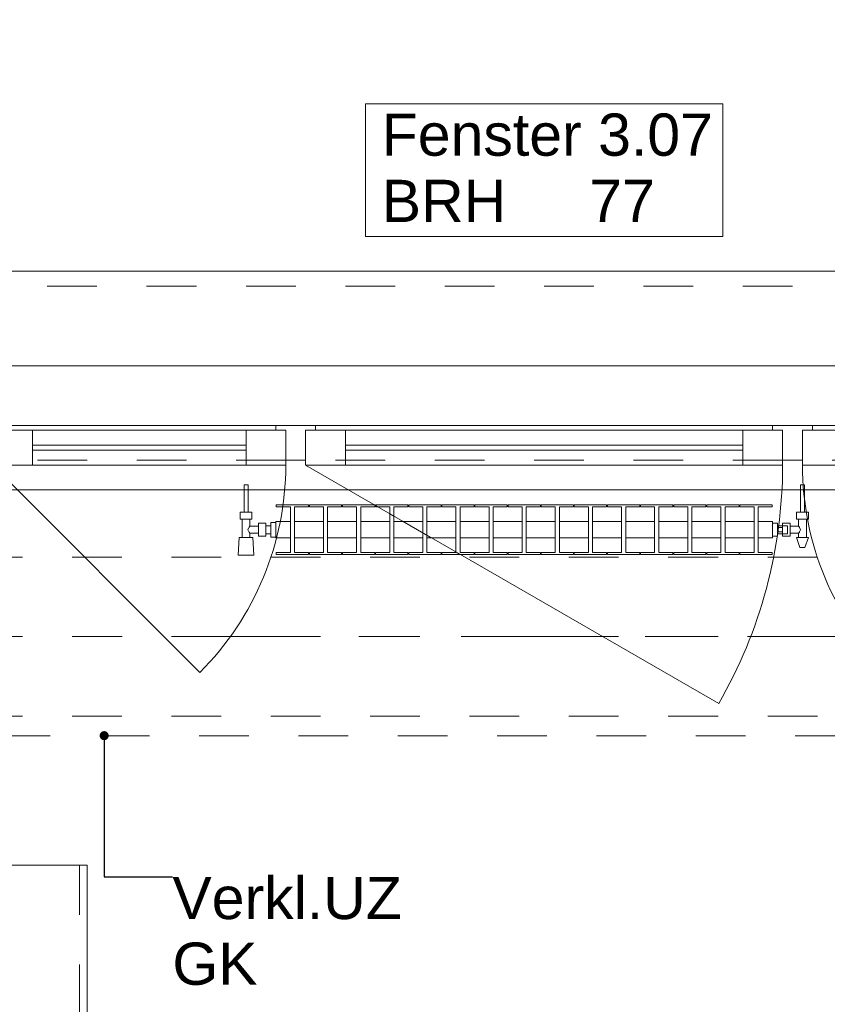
# Model space of a CAD drawing. Header units: metres. Extents: x -4 to 99, y -11 to 17.
# Tile 515 of 656: x 37.27 to 38.9, y 12.41 to 14.39. Entities that reach past the tile are written whole.
import ezdxf

# ---------------------------------------------------------------- set-up
doc = ezdxf.new("R2010")
doc.units = ezdxf.units.M
doc.header["$MEASUREMENT"] = 0
for name, pattern in [('Achse', [0.2, 0.1, -0.05, 0, -0.05]), ('Strichlinie doppelt', [0.546806, 0.264583, -0.105833, 0.070556, -0.105833]), ('Strichlinie eng', [0.115, 0.075, -0.04]), ('Untersicht', [0.1, 0.075, -0.025]), ('Wipeout_Contour', [1, 0, -1])]:
    doc.linetypes.add(name, pattern=pattern)
for name, color, linetype in [('152 - Bemaßung_ Beschriftung.Ausbau', 7, 'Continuous'), ('451 - Universal.Achsen Raster', 7, 'Continuous'), ('603 - Struktur.Bodenplatte_ Decke Roh', 7, 'Continuous'), ('604 - Struktur.Wand Aussen', 7, 'Continuous'), ('608 - Struktur.Träger', 7, 'Continuous'), ('650 - Abdeckung.Fußboden Aufbau', 7, 'Continuous'), ('801 - HKLSE.Heizung_ Klima_ Lüftung', 7, 'Continuous'), ('Neubau_152 - Bemaßung_ Beschriftung.Ausbau', 7, 'Continuous'), ('Neubau_653 - Abdeckung.TB Verkofferung', 7, 'Continuous'), ('Neubau_701 - Einrichtung.Möbel', 7, 'Continuous')]:
    doc.layers.add(name, color=color, linetype=linetype)
doc.styles.add('ERSTELLTER_STIL_2', font='txt')
doc.dimstyles.new('ERSTELLTER_STIL__2', dxfattribs={"dimtxt": 0.1, "dimasz": 0.0532, "dimexe": 0.18, "dimexo": 0.0625, "dimgap": 0, "dimtad": 1, "dimtih": 1, "dimtoh": 1, "dimzin": 0, "dimdsep": 46, "dimtxsty": 'ERSTELLTER_STIL_2', "dimblk": 'ARROWHEAD_2', "dimblk1": 'ARROWHEAD_2', "dimblk2": 'ARROWHEAD_2', "dimcen": 0.09, "dimse1": 1, "dimse2": 1, "dimclrd": 7, "dimclre": 7, "dimclrt": 7, "dimazin": 0, "dimtfac": 1, "dimtdec": 4, "dimtmove": 0, "dimatfit": 3, "dimfxl": 1, "dimtolj": 1, "dimtzin": 0, "dimarcsym": 0})
doc.dimstyles.new('ERSTELLTER_STIL__6', dxfattribs={"dimtxt": 0.18, "dimasz": 0.03648, "dimexe": 0.18, "dimexo": 0.0625, "dimgap": 0, "dimtad": 0, "dimtih": 1, "dimtoh": 1, "dimdec": 4, "dimzin": 0, "dimdsep": 46, "dimcen": 0.09, "dimadec": 0, "dimazin": 0, "dimtfac": 1, "dimtdec": 4, "dimtmove": 0, "dimatfit": 3, "dimldrblk": 'ARROWHEAD_11', "dimfxl": 1, "dimtolj": 1, "dimtzin": 0, "dimarcsym": 0})

# ---------------------------------------------------------------- blocks, each defined once
blk = doc.blocks.new('ARROWHEAD_11')
at = {"color": 0, "linetype": 'Continuous', "lineweight": 0}
blk.add_line((0, 0), (-1, 0), dxfattribs=at)
at = {"color": 0, "linetype": 'Continuous', "lineweight": 0, "const_width": 0.25, "flags": 128}
blk.add_lwpolyline([(-0.125, 0, 1), (0.125, 0, 1)], format="xyb", close=True, dxfattribs=at)
blk = doc.blocks.new('*D248')
at = {"layer": '152 - Bemaßung_ Beschriftung.Ausbau', "color": 7, "linetype": 'Continuous', "lineweight": 5}
for p, q in [((37.13, 14.8025), (37.13, 14.9075)), ((39.53, 14.8025), (39.53, 14.9075)), ((37.1502, 14.89), (37.1098, 14.82)), ((39.5502, 14.89), (39.5098, 14.82)), ((37.13, 14.855), (39.53, 14.855))]:
    blk.add_line(p, q, dxfattribs=at)
at = {"layer": '152 - Bemaßung_ Beschriftung.Ausbau', "color": 7, "lineweight": 5, "char_height": 0.1, "attachment_point": 7, "style": 'ERSTELLTER_STIL_2'}
for s, insert in [('\\A1;{\\pql;\\fArial|b0|i0|c0|p38;2,40}', (38.197, 14.875)), ('\\A1;{\\pql;\\fArial|b0|i0|c0|p38;2,01}', (38.197, 14.735))]:
    blk.add_mtext(s, dxfattribs=dict(at, insert=insert))
blk = doc.blocks.new('ARROWHEAD_2')
at = {"color": 0, "linetype": 'Continuous', "lineweight": 0}
for p, q in [((-0.378, -0.655), (0.378, 0.655)), ((0, 0), (-1, 0))]:
    blk.add_line(p, q, dxfattribs=at)
blk = doc.blocks.new('*D281')
at = {"layer": '152 - Bemaßung_ Beschriftung.Ausbau', "color": 7, "linetype": 'Continuous', "lineweight": 5}
for p, q in [((36.61, 15.3025), (36.61, 15.4075)), ((40.05, 15.3025), (40.05, 15.4075)), ((36.6302, 15.39), (36.5898, 15.32)), ((40.0702, 15.39), (40.0298, 15.32)), ((36.61, 15.355), (40.05, 15.355))]:
    blk.add_line(p, q, dxfattribs=at)
at = {"layer": '152 - Bemaßung_ Beschriftung.Ausbau', "color": 7, "lineweight": 5, "char_height": 0.1, "attachment_point": 7, "style": 'ERSTELLTER_STIL_2'}
for s, insert in [('\\A1;{\\pql;\\fArial|b0|i0|c0|p38;3,44}', (38.1211, 15.375)), ('\\A1;{\\pql;\\fArial|b0|i0|c0|p38;16}', (39.878, 15.375))]:
    blk.add_mtext(s, dxfattribs=dict(at, insert=insert))
blk = doc.blocks.new('*D320')
at = {"layer": '152 - Bemaßung_ Beschriftung.Ausbau', "color": 7, "linetype": 'Continuous', "lineweight": 5}
for p, q in [((36.68, 15.8025), (36.68, 15.9075)), ((39.98, 15.8025), (39.98, 15.9075)), ((36.7002, 15.89), (36.6598, 15.82)), ((40.0002, 15.89), (39.9598, 15.82)), ((36.68, 15.855), (39.98, 15.855))]:
    blk.add_line(p, q, dxfattribs=at)
at = {"layer": '152 - Bemaßung_ Beschriftung.Ausbau', "color": 7, "lineweight": 5, "insert": (38.197, 15.875), "char_height": 0.1, "attachment_point": 7, "style": 'ERSTELLTER_STIL_2'}
blk.add_mtext('\\A1;{\\pql;\\fArial|b0|i0|c0|p38;3,30}', dxfattribs=at)

msp = doc.modelspace()

# ---------------------------------------------------------------- linework, layer by layer
at = {"layer": '451 - Universal.Achsen Raster', "color": 160, "linetype": 'Strichlinie doppelt', "lineweight": 9, "true_color": 0x3232ff}
msp.add_line((64.935, 13.15), (-3.175, 13.15), dxfattribs=at)
at = {"layer": '603 - Struktur.Bodenplatte_ Decke Roh', "color": 7, "linetype": 'Continuous', "lineweight": 18, "flags": 128}
msp.add_lwpolyline([(62.275, 0.005), (62.275, 13.695), (50.78, 13.695), (50.78, 13.455), (50.78, 13), (50.84, 13), (50.84, 8.585), (49.03, 8.585), (49.03, 8.725), (47.41, 8.725), (47.41, 13), (47.48, 13), (47.48, 13.455), (47.48, 13.695), (14.78, 13.695)], dxfattribs=at)
at = {"layer": '604 - Struktur.Wand Aussen', "color": 7, "linetype": 'Continuous', "lineweight": 9}
for p, q in [((39.43, 13.885), (37.23, 13.885)), ((37.22, 13.495), (37.6372, 13.0778))]:
    msp.add_line(p, q, dxfattribs=at)
at = {"layer": '604 - Struktur.Wand Aussen', "color": 7, "linetype": 'Strichlinie eng', "lineweight": 9}
msp.add_line((39.43, 13.855), (37.23, 13.855), dxfattribs=at)
at = {"layer": '604 - Struktur.Wand Aussen', "color": 7, "linetype": 'Continuous', "lineweight": 13}
for p, q in [((37.24, 13.575), (37.79, 13.575)), ((37.79, 13.565), (37.79, 13.575)), ((37.79, 13.575), (37.83, 13.575)), ((37.83, 13.575), (37.87, 13.575)), ((37.87, 13.575), (38.79, 13.575)), ((37.87, 13.575), (37.87, 13.565)), ((38.79, 13.565), (38.79, 13.575)), ((38.79, 13.575), (38.83, 13.575)), ((38.83, 13.575), (38.87, 13.575)), ((38.87, 13.575), (39.42, 13.575)), ((38.87, 13.575), (38.87, 13.565)), ((37.22, 13.565), (37.3, 13.565)), ((37.3, 13.565), (37.73, 13.565)), ((37.3, 13.565), (37.3, 13.495)), ((37.73, 13.495), (37.73, 13.565)), ((37.73, 13.565), (37.81, 13.565)), ((37.81, 13.565), (37.79, 13.565)), ((37.81, 13.505), (37.81, 13.565)), ((37.81, 13.565), (37.81, 13.495)), ((37.87, 13.565), (37.85, 13.565)), ((37.85, 13.565), (37.85, 13.505)), ((37.85, 13.495), (37.85, 13.565)), ((37.85, 13.565), (37.93, 13.565)), ((37.93, 13.565), (38.73, 13.565)), ((37.93, 13.565), (37.93, 13.495)), ((38.73, 13.495), (38.73, 13.565)), ((38.73, 13.565), (38.81, 13.565)), ((38.81, 13.565), (38.79, 13.565)), ((38.81, 13.505), (38.81, 13.565)), ((38.81, 13.565), (38.81, 13.495)), ((38.87, 13.565), (38.85, 13.565)), ((38.85, 13.565), (38.85, 13.505)), ((38.85, 13.495), (38.85, 13.565)), ((38.85, 13.565), (38.93, 13.565)), ((37.3, 13.535), (37.73, 13.535)), ((37.93, 13.535), (38.73, 13.535)), ((37.73, 13.525), (37.3, 13.525)), ((38.73, 13.525), (37.93, 13.525)), ((37.3, 13.495), (37.22, 13.495)), ((37.73, 13.495), (37.3, 13.495)), ((37.81, 13.495), (37.73, 13.495)), ((37.83, 13.505), (37.81, 13.505)), ((37.85, 13.505), (37.83, 13.505)), ((37.93, 13.495), (37.85, 13.495)), ((38.73, 13.495), (37.93, 13.495)), ((38.81, 13.495), (38.73, 13.495)), ((38.83, 13.505), (38.81, 13.505)), ((38.85, 13.505), (38.83, 13.505)), ((38.93, 13.495), (38.85, 13.495))]:
    msp.add_line(p, q, dxfattribs=at)
at = {"layer": '604 - Struktur.Wand Aussen', "color": 7, "linetype": 'Continuous', "lineweight": 9, "flags": 128}
msp.add_lwpolyline([(37.9706, 13.955), (38.6894, 13.955), (38.6894, 14.0886), (38.6894, 14.2221), (37.9706, 14.2221), (37.9706, 14.0886)], close=True, dxfattribs=at)
at = {"layer": '608 - Struktur.Träger', "color": 7, "linetype": 'Achse', "lineweight": 9}
msp.add_line((14.78, 13.15), (47.48, 13.15), dxfattribs=at)
at = {"layer": '608 - Struktur.Träger', "color": 7, "linetype": 'Untersicht', "lineweight": 13}
msp.add_line((14.78, 12.99), (47.48, 12.99), dxfattribs=at)
at = {"layer": '650 - Abdeckung.Fußboden Aufbau', "color": 7, "linetype": 'Continuous', "lineweight": 13, "flags": 128}
msp.add_lwpolyline([(36.61, 12.99), (36.61, 8.22), (39.97, 8.22), (39.97, 8.51), (40.05, 8.51), (40.05, 12.99), (39.97, 12.99), (39.97, 13.445), (36.69, 13.445), (36.69, 12.99)], close=True, dxfattribs=at)
at = {"layer": 'Neubau_653 - Abdeckung.TB Verkofferung', "color": 1, "linetype": 'Untersicht', "lineweight": 9}
for p, q in [((15.11, 13.505), (47.24, 13.505)), ((22.0355, 12.9505), (47.24, 12.9505))]:
    msp.add_line(p, q, dxfattribs=at)
at = {"layer": 'Neubau_701 - Einrichtung.Möbel', "color": 1, "linetype": 'Strichlinie eng', "lineweight": 5}
msp.add_line((37.395, 12.69), (37.395, 12.29), dxfattribs=at)
at = {"layer": 'Neubau_701 - Einrichtung.Möbel', "color": 1, "linetype": 'Continuous', "lineweight": 5, "flags": 128}
msp.add_lwpolyline([(36.61, 10.69), (36.61, 12.69), (37.41, 12.69), (37.41, 11.49), (38.81, 11.49), (38.81, 10.69)], close=True, dxfattribs=at)

# ---------------------------------------------------------------- texts
at = {"layer": '604 - Struktur.Wand Aussen', "color": 7, "lineweight": 9, "char_height": 0.085, "style": 'ERSTELLTER_STIL_2'}
for s, insert, attachment_point in [('\\A1;{\\pql;\\pt0;\\fArial|b0|i0|c0|p38;Fenster 3.07}', (38.0032, 14.1163), 7), ('\\A1;{\\pql;\\pt0;\\fArial|b0|i0|c0|p38;}', (38.5499, 14.0886), 1), ('\\A1;{\\pql;\\pt0;\\fArial|b0|i0|c0|p38;BRH}', (38.0032, 14.0691), 1), ('\\A1;{\\pql;\\pt0,0.05;\\fArial|b0|i0|c0|p38;77\\fArial|b0|i0|c0|p38;\\A1{\\H.66x;\\S^  ;}\\fArial|b0|i0|c0|p38;\\fArial|b0|i0|c0|p38;\\A1{\\H.66x;\\S^  ;}}', (38.4209, 14.0691), 1)]:
    msp.add_mtext(s, dxfattribs=dict(at, insert=insert, attachment_point=attachment_point))
at = {"layer": 'Neubau_152 - Bemaßung_ Beschriftung.Ausbau', "color": 1, "linetype": 'Continuous', "lineweight": 13, "insert": (37.5818, 12.6664), "char_height": 0.085, "attachment_point": 1, "line_spacing_factor": 0.933036, "style": 'ERSTELLTER_STIL_2'}
msp.add_mtext('\\A1;{\\pql;\\fArial|b0|i0|c0|p38;Verkl.U\\fArial|b0|i0|c0|p38;Z\\P\\pql;\\fArial|b0|i0|c0|p38;GK}', dxfattribs=at)

# ---------------------------------------------------------------- dimensions: what is measured, and where the dimension line sits
at = {"layer": '152 - Bemaßung_ Beschriftung.Ausbau', "color": 7, "linetype": 'Continuous', "lineweight": 5}
dim = msp.add_linear_dim(base=(39.53, 14.855), p1=(37.13, 13.575), p2=(39.53, 13.575), dimstyle='ERSTELLTER_STIL__2', dxfattribs=at)
dim.commit()
dim.dimension.update_dxf_attribs({"geometry": '*D248', "text_midpoint": (38.3269, 14.925), "dimtype": 160})

# ---------------------------------------------------------------- leaders
at = {"layer": 'Neubau_152 - Bemaßung_ Beschriftung.Ausbau', "color": 1, "linetype": 'Continuous', "lineweight": 13, "annotation_type": 0, "has_hookline": 1, "hookline_direction": 0, "text_width": 0.458}
msp.add_leader([(37.4445, 12.9505), (37.4445, 12.6664), (37.5818, 12.6664)], dimstyle='ERSTELLTER_STIL__6', dxfattribs=at)

# ---------------------------------------------------------------- next in the draw order: wipeouts: each hides what was drawn before it
at = {"color": 254, "linetype": 'Wipeout_Contour', "lineweight": 0, "ltscale": 9896.084284}
msp.add_wipeout([(37.79, 13.3817), (37.79, 13.3483), (37.8192, 13.3483), (37.8192, 13.3192), (37.7908, 13.3192), (37.7908, 13.315), (37.8558, 13.315), (37.8558, 13.3192), (37.8275, 13.3192), (37.8275, 13.3483), (37.8858, 13.3483), (37.8858, 13.3192), (37.8575, 13.3192), (37.8575, 13.315), (37.9225, 13.315), (37.9225, 13.3192), (37.8942, 13.3192), (37.8942, 13.3483), (37.9525, 13.3483), (37.9525, 13.3192), (37.9242, 13.3192), (37.9242, 13.315), (37.9892, 13.315), (37.9892, 13.3192), (37.9608, 13.3192), (37.9608, 13.3483), (38.0192, 13.3483), (38.0192, 13.3192), (37.9908, 13.3192), (37.9908, 13.315), (38.0558, 13.315), (38.0558, 13.3192), (38.0275, 13.3192), (38.0275, 13.3483), (38.0858, 13.3483), (38.0858, 13.3192), (38.0575, 13.3192), (38.0575, 13.315), (38.1225, 13.315), (38.1225, 13.3192), (38.0942, 13.3192), (38.0942, 13.3483), (38.1525, 13.3483), (38.1525, 13.3192), (38.1242, 13.3192), (38.1242, 13.315), (38.1892, 13.315), (38.1892, 13.3192), (38.1608, 13.3192), (38.1608, 13.3483), (38.2192, 13.3483), (38.2192, 13.3192), (38.1908, 13.3192), (38.1908, 13.315), (38.2558, 13.315), (38.2558, 13.3192), (38.2275, 13.3192), (38.2275, 13.3483), (38.2858, 13.3483), (38.2858, 13.3192), (38.2575, 13.3192), (38.2575, 13.315), (38.3225, 13.315), (38.3225, 13.3192), (38.2942, 13.3192), (38.2942, 13.3483), (38.3525, 13.3483), (38.3525, 13.3192), (38.3242, 13.3192), (38.3242, 13.315), (38.3892, 13.315), (38.3892, 13.3192), (38.3608, 13.3192), (38.3608, 13.3483), (38.4192, 13.3483), (38.4192, 13.3192), (38.3908, 13.3192), (38.3908, 13.315), (38.4558, 13.315), (38.4558, 13.3192), (38.4275, 13.3192), (38.4275, 13.3483), (38.4858, 13.3483), (38.4858, 13.3192), (38.4575, 13.3192), (38.4575, 13.315), (38.5225, 13.315), (38.5225, 13.3192), (38.4942, 13.3192), (38.4942, 13.3483), (38.5525, 13.3483), (38.5525, 13.3192), (38.5242, 13.3192), (38.5242, 13.315), (38.5892, 13.315), (38.5892, 13.3192), (38.5608, 13.3192), (38.5608, 13.3483), (38.6192, 13.3483), (38.6192, 13.3192), (38.5908, 13.3192), (38.5908, 13.315), (38.6558, 13.315), (38.6558, 13.3192), (38.6275, 13.3192), (38.6275, 13.3483), (38.6858, 13.3483), (38.6858, 13.3192), (38.6575, 13.3192), (38.6575, 13.315), (38.7225, 13.315), (38.7225, 13.3192), (38.6942, 13.3192), (38.6942, 13.3483), (38.7525, 13.3483), (38.7525, 13.3192), (38.7242, 13.3192), (38.7242, 13.315), (38.7892, 13.315), (38.7892, 13.3192), (38.7608, 13.3192), (38.7608, 13.3483), (38.79, 13.3483), (38.79, 13.3817), (38.7608, 13.3817), (38.7608, 13.4108), (38.7892, 13.4108), (38.7892, 13.415), (38.7242, 13.415), (38.7242, 13.4108), (38.7525, 13.4108), (38.7525, 13.3817), (38.6942, 13.3817), (38.6942, 13.4108), (38.7225, 13.4108), (38.7225, 13.415), (38.6575, 13.415), (38.6575, 13.4108), (38.6858, 13.4108), (38.6858, 13.3817), (38.6275, 13.3817), (38.6275, 13.4108), (38.6558, 13.4108), (38.6558, 13.415), (38.5908, 13.415), (38.5908, 13.4108), (38.6192, 13.4108), (38.6192, 13.3817), (38.5608, 13.3817), (38.5608, 13.4108), (38.5892, 13.4108), (38.5892, 13.415), (38.5242, 13.415), (38.5242, 13.4108), (38.5525, 13.4108), (38.5525, 13.3817), (38.4942, 13.3817), (38.4942, 13.4108), (38.5225, 13.4108), (38.5225, 13.415), (38.4575, 13.415), (38.4575, 13.4108), (38.4858, 13.4108), (38.4858, 13.3817), (38.4275, 13.3817), (38.4275, 13.4108), (38.4558, 13.4108), (38.4558, 13.415), (38.3908, 13.415), (38.3908, 13.4108), (38.4192, 13.4108), (38.4192, 13.3817), (38.3608, 13.3817), (38.3608, 13.4108), (38.3892, 13.4108), (38.3892, 13.415), (38.3242, 13.415), (38.3242, 13.4108), (38.3525, 13.4108), (38.3525, 13.3817), (38.2942, 13.3817), (38.2942, 13.4108), (38.3225, 13.4108), (38.3225, 13.415), (38.2575, 13.415), (38.2575, 13.4108), (38.2858, 13.4108), (38.2858, 13.3817), (38.2275, 13.3817), (38.2275, 13.4108), (38.2558, 13.4108), (38.2558, 13.415), (38.1908, 13.415), (38.1908, 13.4108), (38.2192, 13.4108), (38.2192, 13.3817), (38.1608, 13.3817), (38.1608, 13.4108), (38.1892, 13.4108), (38.1892, 13.415), (38.1242, 13.415), (38.1242, 13.4108), (38.1525, 13.4108), (38.1525, 13.3817), (38.0942, 13.3817), (38.0942, 13.4108), (38.1225, 13.4108), (38.1225, 13.415), (38.0575, 13.415), (38.0575, 13.4108), (38.0858, 13.4108), (38.0858, 13.3817), (38.0275, 13.3817), (38.0275, 13.4108), (38.0558, 13.4108), (38.0558, 13.415), (37.9908, 13.415), (37.9908, 13.4108), (38.0192, 13.4108), (38.0192, 13.3817), (37.9608, 13.3817), (37.9608, 13.4108), (37.9892, 13.4108), (37.9892, 13.415), (37.9242, 13.415), (37.9242, 13.4108), (37.9525, 13.4108), (37.9525, 13.3817), (37.8942, 13.3817), (37.8942, 13.4108), (37.9225, 13.4108), (37.9225, 13.415), (37.8575, 13.415), (37.8575, 13.4108), (37.8858, 13.4108), (37.8858, 13.3817), (37.8275, 13.3817), (37.8275, 13.4108), (37.8558, 13.4108), (37.8558, 13.415), (37.7908, 13.415), (37.7908, 13.4108), (37.8192, 13.4108), (37.8192, 13.3817)], dxfattribs=at).dxf.layer = '801 - HKLSE.Heizung_ Klima_ Lüftung'

# ---------------------------------------------------------------- next in the draw order: linework, layer by layer
at = {"layer": '604 - Struktur.Wand Aussen', "color": 7, "linetype": 'Continuous', "lineweight": 9}
msp.add_line((37.85, 13.495), (38.6814, 13.015), dxfattribs=at)
at = {"layer": '801 - HKLSE.Heizung_ Klima_ Lüftung', "color": 7, "linetype": 'Continuous', "lineweight": 5}
for p, q in [((37.8558, 13.4108), (37.8558, 13.415)), ((37.8575, 13.415), (37.8575, 13.4108)), ((37.9225, 13.415), (37.8575, 13.415)), ((37.8575, 13.415), (37.8575, 13.4108)), ((37.9225, 13.4108), (37.9225, 13.415)), ((37.9225, 13.4108), (37.9225, 13.415)), ((37.9892, 13.415), (37.9242, 13.415)), ((37.9242, 13.415), (37.9242, 13.4108)), ((37.9892, 13.4108), (37.9892, 13.415)), ((37.9892, 13.4108), (37.9892, 13.415)), ((38.0558, 13.415), (37.9908, 13.415)), ((37.9908, 13.415), (37.9908, 13.4108)), ((38.0558, 13.4108), (38.0558, 13.415)), ((38.0575, 13.415), (38.0575, 13.4108)), ((38.1225, 13.415), (38.0575, 13.415)), ((38.0575, 13.415), (38.0575, 13.4108)), ((38.1225, 13.4108), (38.1225, 13.415)), ((38.1225, 13.4108), (38.1225, 13.415)), ((38.1892, 13.415), (38.1242, 13.415)), ((38.1242, 13.415), (38.1242, 13.4108)), ((38.1892, 13.4108), (38.1892, 13.415)), ((38.1908, 13.415), (38.1908, 13.4108)), ((38.2558, 13.415), (38.1908, 13.415)), ((38.1908, 13.415), (38.1908, 13.4108)), ((38.2558, 13.4108), (38.2558, 13.415)), ((38.3225, 13.415), (38.2575, 13.415)), ((38.2575, 13.415), (38.2575, 13.4108)), ((38.3225, 13.4108), (38.3225, 13.415)), ((38.3225, 13.4108), (38.3225, 13.415)), ((38.3892, 13.415), (38.3242, 13.415)), ((38.3242, 13.415), (38.3242, 13.4108)), ((38.3892, 13.4108), (38.3892, 13.415)), ((38.3892, 13.4108), (38.3892, 13.415)), ((38.3908, 13.415), (38.3908, 13.4108)), ((38.4558, 13.415), (38.3908, 13.415)), ((38.3908, 13.415), (38.3908, 13.4108)), ((38.4558, 13.4108), (38.4558, 13.415)), ((38.5225, 13.415), (38.4575, 13.415)), ((38.4575, 13.415), (38.4575, 13.4108)), ((38.5225, 13.4108), (38.5225, 13.415)), ((38.5892, 13.415), (38.5242, 13.415)), ((38.5242, 13.415), (38.5242, 13.4108)), ((38.5892, 13.4108), (38.5892, 13.415)), ((38.5892, 13.4108), (38.5892, 13.415)), ((38.5908, 13.415), (38.5908, 13.4108)), ((38.6558, 13.415), (38.5908, 13.415)), ((38.5908, 13.415), (38.5908, 13.4108)), ((38.6558, 13.4108), (38.6558, 13.415)), ((38.6575, 13.415), (38.6575, 13.4108)), ((38.7225, 13.415), (38.6575, 13.415)), ((38.6575, 13.415), (38.6575, 13.4108)), ((38.7225, 13.4108), (38.7225, 13.415)), ((38.7225, 13.4108), (38.7225, 13.415)), ((38.7242, 13.415), (38.7242, 13.4108)), ((38.7242, 13.415), (38.7242, 13.4108)), ((37.8192, 13.4108), (37.8192, 13.3192)), ((37.8275, 13.3192), (37.8275, 13.4108)), ((37.8275, 13.4108), (37.8558, 13.4108)), ((37.8575, 13.4108), (37.8858, 13.4108)), ((37.8858, 13.4108), (37.8858, 13.3192)), ((37.8942, 13.3192), (37.8942, 13.4108)), ((37.8942, 13.4108), (37.9225, 13.4108)), ((37.9242, 13.4108), (37.9525, 13.4108)), ((37.9525, 13.4108), (37.9525, 13.3192)), ((37.9608, 13.3192), (37.9608, 13.4108)), ((37.9608, 13.4108), (37.9892, 13.4108)), ((37.9908, 13.4108), (38.0192, 13.4108)), ((38.0192, 13.4108), (38.0192, 13.3192)), ((38.0275, 13.3192), (38.0275, 13.4108)), ((38.0275, 13.4108), (38.0558, 13.4108)), ((38.0575, 13.4108), (38.0858, 13.4108)), ((38.0858, 13.4108), (38.0858, 13.3192)), ((38.0942, 13.3192), (38.0942, 13.4108)), ((38.0942, 13.4108), (38.1225, 13.4108)), ((38.1242, 13.4108), (38.1525, 13.4108)), ((38.1525, 13.4108), (38.1525, 13.3192)), ((38.1608, 13.3192), (38.1608, 13.4108)), ((38.1608, 13.4108), (38.1892, 13.4108)), ((38.1908, 13.4108), (38.2192, 13.4108)), ((38.2192, 13.4108), (38.2192, 13.3192)), ((38.2275, 13.3192), (38.2275, 13.4108)), ((38.2275, 13.4108), (38.2558, 13.4108)), ((38.2575, 13.4108), (38.2858, 13.4108)), ((38.2858, 13.4108), (38.2858, 13.3192)), ((38.2942, 13.3192), (38.2942, 13.4108)), ((38.2942, 13.4108), (38.3225, 13.4108)), ((38.3242, 13.4108), (38.3525, 13.4108)), ((38.3525, 13.4108), (38.3525, 13.3192)), ((38.3608, 13.3192), (38.3608, 13.4108)), ((38.3608, 13.4108), (38.3892, 13.4108)), ((38.3908, 13.4108), (38.4192, 13.4108)), ((38.4192, 13.4108), (38.4192, 13.3192)), ((38.4275, 13.3192), (38.4275, 13.4108)), ((38.4275, 13.4108), (38.4558, 13.4108)), ((38.4575, 13.4108), (38.4858, 13.4108)), ((38.4858, 13.4108), (38.4858, 13.3192)), ((38.4942, 13.3192), (38.4942, 13.4108)), ((38.4942, 13.4108), (38.5225, 13.4108)), ((38.5242, 13.4108), (38.5525, 13.4108)), ((38.5525, 13.4108), (38.5525, 13.3192)), ((38.5608, 13.3192), (38.5608, 13.4108)), ((38.5608, 13.4108), (38.5892, 13.4108)), ((38.5908, 13.4108), (38.6192, 13.4108)), ((38.6192, 13.4108), (38.6192, 13.3192)), ((38.6275, 13.3192), (38.6275, 13.4108)), ((38.6275, 13.4108), (38.6558, 13.4108)), ((38.6575, 13.4108), (38.6858, 13.4108)), ((38.6858, 13.4108), (38.6858, 13.3192)), ((38.6942, 13.3192), (38.6942, 13.4108)), ((38.6942, 13.4108), (38.7225, 13.4108)), ((38.7242, 13.4108), (38.7525, 13.4108)), ((38.7525, 13.4108), (38.7525, 13.3192)), ((38.7608, 13.3192), (38.7608, 13.4108)), ((37.8275, 13.3817), (37.8858, 13.3817)), ((37.8942, 13.3817), (37.9525, 13.3817)), ((37.9608, 13.3817), (38.0192, 13.3817)), ((38.0275, 13.3817), (38.0858, 13.3817)), ((38.0942, 13.3817), (38.1525, 13.3817)), ((38.1608, 13.3817), (38.2192, 13.3817)), ((38.2275, 13.3817), (38.2858, 13.3817)), ((38.2942, 13.3817), (38.3525, 13.3817)), ((38.3608, 13.3817), (38.4192, 13.3817)), ((38.4275, 13.3817), (38.4858, 13.3817)), ((38.4942, 13.3817), (38.5525, 13.3817)), ((38.5608, 13.3817), (38.6192, 13.3817)), ((38.6275, 13.3817), (38.6858, 13.3817)), ((38.6942, 13.3817), (38.7525, 13.3817)), ((37.8275, 13.3483), (37.8858, 13.3483)), ((37.8942, 13.3483), (37.9525, 13.3483)), ((37.9608, 13.3483), (38.0192, 13.3483)), ((38.0275, 13.3483), (38.0858, 13.3483)), ((38.0942, 13.3483), (38.1525, 13.3483)), ((38.1608, 13.3483), (38.2192, 13.3483)), ((38.2275, 13.3483), (38.2858, 13.3483)), ((38.2942, 13.3483), (38.3525, 13.3483)), ((38.3608, 13.3483), (38.4192, 13.3483)), ((38.4275, 13.3483), (38.4858, 13.3483)), ((38.4942, 13.3483), (38.5525, 13.3483)), ((38.5608, 13.3483), (38.6192, 13.3483)), ((38.6275, 13.3483), (38.6858, 13.3483)), ((38.6942, 13.3483), (38.7525, 13.3483)), ((37.8558, 13.3192), (37.8275, 13.3192)), ((37.8558, 13.315), (37.8558, 13.3192)), ((37.8575, 13.3192), (37.8575, 13.315)), ((37.8858, 13.3192), (37.8575, 13.3192)), ((37.8575, 13.3192), (37.8575, 13.315)), ((37.8575, 13.315), (37.9225, 13.315)), ((37.8575, 13.315), (37.9225, 13.315)), ((37.9225, 13.3192), (37.8942, 13.3192)), ((37.9225, 13.315), (37.9225, 13.3192)), ((37.9225, 13.315), (37.9225, 13.3192)), ((37.9525, 13.3192), (37.9242, 13.3192)), ((37.9242, 13.3192), (37.9242, 13.315)), ((37.9242, 13.315), (37.9892, 13.315)), ((37.9242, 13.315), (37.9892, 13.315)), ((37.9892, 13.3192), (37.9608, 13.3192)), ((37.9892, 13.315), (37.9892, 13.3192)), ((37.9892, 13.315), (37.9892, 13.3192)), ((38.0192, 13.3192), (37.9908, 13.3192)), ((37.9908, 13.3192), (37.9908, 13.315)), ((37.9908, 13.315), (38.0558, 13.315)), ((37.9908, 13.315), (38.0558, 13.315)), ((38.0558, 13.3192), (38.0275, 13.3192)), ((38.0558, 13.315), (38.0558, 13.3192)), ((38.0575, 13.3192), (38.0575, 13.315)), ((38.0858, 13.3192), (38.0575, 13.3192)), ((38.0575, 13.3192), (38.0575, 13.315)), ((38.0575, 13.315), (38.1225, 13.315)), ((38.0575, 13.315), (38.1225, 13.315)), ((38.1225, 13.3192), (38.0942, 13.3192)), ((38.1225, 13.315), (38.1225, 13.3192)), ((38.1225, 13.315), (38.1225, 13.3192)), ((38.1525, 13.3192), (38.1242, 13.3192)), ((38.1242, 13.3192), (38.1242, 13.315)), ((38.1242, 13.315), (38.1892, 13.315)), ((38.1242, 13.315), (38.1892, 13.315)), ((38.1892, 13.3192), (38.1608, 13.3192)), ((38.1892, 13.315), (38.1892, 13.3192)), ((38.1908, 13.3192), (38.1908, 13.315)), ((38.2192, 13.3192), (38.1908, 13.3192)), ((38.1908, 13.3192), (38.1908, 13.315)), ((38.1908, 13.315), (38.2558, 13.315)), ((38.1908, 13.315), (38.2558, 13.315)), ((38.2558, 13.3192), (38.2275, 13.3192)), ((38.2558, 13.315), (38.2558, 13.3192)), ((38.2858, 13.3192), (38.2575, 13.3192)), ((38.2575, 13.3192), (38.2575, 13.315)), ((38.2575, 13.315), (38.3225, 13.315)), ((38.2575, 13.315), (38.3225, 13.315)), ((38.3225, 13.3192), (38.2942, 13.3192)), ((38.3225, 13.315), (38.3225, 13.3192)), ((38.3225, 13.315), (38.3225, 13.3192)), ((38.3525, 13.3192), (38.3242, 13.3192)), ((38.3242, 13.3192), (38.3242, 13.315)), ((38.3242, 13.315), (38.3892, 13.315)), ((38.3242, 13.315), (38.3892, 13.315)), ((38.3892, 13.3192), (38.3608, 13.3192)), ((38.3892, 13.315), (38.3892, 13.3192)), ((38.3892, 13.315), (38.3892, 13.3192)), ((38.3908, 13.3192), (38.3908, 13.315)), ((38.4192, 13.3192), (38.3908, 13.3192)), ((38.3908, 13.3192), (38.3908, 13.315)), ((38.3908, 13.315), (38.4558, 13.315)), ((38.3908, 13.315), (38.4558, 13.315)), ((38.4558, 13.3192), (38.4275, 13.3192)), ((38.4558, 13.315), (38.4558, 13.3192)), ((38.4858, 13.3192), (38.4575, 13.3192)), ((38.4575, 13.3192), (38.4575, 13.315)), ((38.4575, 13.315), (38.5225, 13.315)), ((38.4575, 13.315), (38.5225, 13.315)), ((38.5225, 13.3192), (38.4942, 13.3192)), ((38.5225, 13.315), (38.5225, 13.3192)), ((38.5525, 13.3192), (38.5242, 13.3192)), ((38.5242, 13.3192), (38.5242, 13.315)), ((38.5242, 13.315), (38.5892, 13.315)), ((38.5242, 13.315), (38.5892, 13.315)), ((38.5892, 13.3192), (38.5608, 13.3192)), ((38.5892, 13.315), (38.5892, 13.3192)), ((38.5892, 13.315), (38.5892, 13.3192)), ((38.5908, 13.3192), (38.5908, 13.315)), ((38.6192, 13.3192), (38.5908, 13.3192)), ((38.5908, 13.3192), (38.5908, 13.315)), ((38.5908, 13.315), (38.6558, 13.315)), ((38.5908, 13.315), (38.6558, 13.315)), ((38.6558, 13.3192), (38.6275, 13.3192)), ((38.6558, 13.315), (38.6558, 13.3192)), ((38.6575, 13.3192), (38.6575, 13.315)), ((38.6858, 13.3192), (38.6575, 13.3192)), ((38.6575, 13.3192), (38.6575, 13.315)), ((38.6575, 13.315), (38.7225, 13.315)), ((38.6575, 13.315), (38.7225, 13.315)), ((38.7225, 13.3192), (38.6942, 13.3192)), ((38.7225, 13.315), (38.7225, 13.3192)), ((38.7225, 13.315), (38.7225, 13.3192)), ((38.7242, 13.3192), (38.7242, 13.315)), ((38.7525, 13.3192), (38.7242, 13.3192)), ((38.7242, 13.3192), (38.7242, 13.315)), ((38.7242, 13.315), (38.7892, 13.315)), ((38.7242, 13.315), (38.7892, 13.315))]:
    msp.add_line(p, q, dxfattribs=at)

# ---------------------------------------------------------------- next in the draw order: wipeouts: each hides what was drawn before it
at = {"color": 254, "linetype": 'Wipeout_Contour', "lineweight": 0, "ltscale": 1281.959922}
msp.add_wipeout([(37.79, 13.3503), (37.79, 13.3797), (37.78, 13.3797), (37.78, 13.373), (37.77, 13.373), (37.77, 13.378), (37.755, 13.378), (37.755, 13.372), (37.738, 13.372), (37.738, 13.386), (37.742, 13.386), (37.742, 13.4), (37.734, 13.4), (37.734, 13.455), (37.726, 13.455), (37.726, 13.4), (37.718, 13.4), (37.718, 13.386), (37.722, 13.386), (37.722, 13.349), (37.716, 13.349), (37.714, 13.314), (37.746, 13.314), (37.744, 13.349), (37.738, 13.349), (37.738, 13.358), (37.755, 13.358), (37.755, 13.352), (37.77, 13.352), (37.77, 13.357), (37.78, 13.357), (37.78, 13.3503)], dxfattribs=at).dxf.layer = '801 - HKLSE.Heizung_ Klima_ Lüftung'
at = {"color": 254, "linetype": 'Wipeout_Contour', "lineweight": 0, "ltscale": 1310.466565}
msp.add_wipeout([(38.79, 13.352), (38.8, 13.352), (38.8, 13.357), (38.81, 13.357), (38.81, 13.352), (38.825, 13.352), (38.825, 13.358), (38.842, 13.358), (38.842, 13.349), (38.838, 13.349), (38.845, 13.329), (38.855, 13.329), (38.862, 13.349), (38.858, 13.349), (38.858, 13.386), (38.862, 13.386), (38.862, 13.4), (38.854, 13.4), (38.854, 13.455), (38.846, 13.455), (38.846, 13.4), (38.838, 13.4), (38.838, 13.386), (38.842, 13.386), (38.842, 13.372), (38.825, 13.372), (38.825, 13.378), (38.81, 13.378), (38.81, 13.373), (38.8, 13.373), (38.8, 13.378), (38.79, 13.378)], dxfattribs=at).dxf.layer = '801 - HKLSE.Heizung_ Klima_ Lüftung'

# ---------------------------------------------------------------- next in the draw order: linework, layer by layer
at = {"layer": '604 - Struktur.Wand Aussen', "color": 7, "linetype": 'Continuous', "lineweight": 9}
msp.add_line((39.52, 13.445), (37.14, 13.445), dxfattribs=at)
at = {"layer": '604 - Struktur.Wand Aussen', "color": 7, "linetype": 'Strichlinie eng', "lineweight": 9}
msp.add_line((39.52, 13.445), (37.14, 13.445), dxfattribs=at)
at = {"layer": '604 - Struktur.Wand Aussen', "color": 7, "linetype": 'Continuous', "lineweight": 9}
for centre, radius, start, end in [((37.22, 13.495), 0.59, 315, 0), ((37.85, 13.495), 0.96, 330, 0), ((39.44, 13.495), 0.59, 180, 225)]:
    msp.add_arc(centre, radius, start, end, dxfattribs=at)
at = {"layer": '608 - Struktur.Träger', "color": 7, "linetype": 'Untersicht', "lineweight": 13}
msp.add_line((14.78, 13.31), (47.48, 13.31), dxfattribs=at)
at = {"layer": '801 - HKLSE.Heizung_ Klima_ Lüftung', "color": 7, "linetype": 'Continuous', "lineweight": 5}
for p, q in [((37.7272, 13.455), (37.726, 13.455)), ((37.726, 13.455), (37.726, 13.4)), ((37.73, 13.455), (37.7272, 13.455)), ((37.7328, 13.455), (37.73, 13.455)), ((37.734, 13.455), (37.7328, 13.455)), ((37.734, 13.455), (37.734, 13.4)), ((38.846, 13.455), (38.8472, 13.455)), ((38.846, 13.455), (38.846, 13.4)), ((38.8472, 13.455), (38.85, 13.455)), ((38.85, 13.455), (38.8528, 13.455)), ((38.8528, 13.455), (38.854, 13.455)), ((38.854, 13.455), (38.854, 13.4)), ((37.7908, 13.415), (37.7908, 13.4108)), ((37.8558, 13.415), (37.7908, 13.415)), ((37.7908, 13.415), (37.7908, 13.4108)), ((38.7892, 13.415), (38.7242, 13.415)), ((38.7892, 13.4108), (38.7892, 13.415)), ((37.724, 13.4), (37.718, 13.4)), ((37.718, 13.4), (37.718, 13.386)), ((37.736, 13.4), (37.724, 13.4)), ((37.7272, 13.4), (37.726, 13.4)), ((37.73, 13.4), (37.7272, 13.4)), ((37.7328, 13.4), (37.73, 13.4)), ((37.734, 13.4), (37.7328, 13.4)), ((37.742, 13.4), (37.736, 13.4)), ((37.742, 13.4), (37.742, 13.386)), ((37.7908, 13.4108), (37.8192, 13.4108)), ((38.7608, 13.4108), (38.7892, 13.4108)), ((38.838, 13.4), (38.844, 13.4)), ((38.838, 13.4), (38.838, 13.386)), ((38.844, 13.4), (38.856, 13.4)), ((38.846, 13.4), (38.8472, 13.4)), ((38.8472, 13.4), (38.85, 13.4)), ((38.85, 13.4), (38.8528, 13.4)), ((38.8528, 13.4), (38.854, 13.4)), ((38.856, 13.4), (38.862, 13.4)), ((38.862, 13.4), (38.862, 13.386)), ((37.724, 13.386), (37.718, 13.386)), ((37.722, 13.386), (37.722, 13.349)), ((37.736, 13.386), (37.724, 13.386)), ((37.742, 13.386), (37.736, 13.386)), ((37.738, 13.386), (37.738, 13.372)), ((37.755, 13.378), (37.755, 13.3715)), ((37.755, 13.378), (37.77, 13.378)), ((37.77, 13.378), (37.77, 13.3715)), ((37.78, 13.3797), (37.78, 13.365)), ((37.78, 13.3797), (37.79, 13.3797)), ((37.78, 13.3797), (37.78, 13.365)), ((37.78, 13.3797), (37.79, 13.3797)), ((37.79, 13.3817), (37.79, 13.3768)), ((37.79, 13.3817), (37.8192, 13.3817)), ((37.79, 13.3768), (37.79, 13.365)), ((38.7608, 13.3817), (38.79, 13.3817)), ((38.79, 13.3817), (38.79, 13.3768)), ((38.79, 13.378), (38.8, 13.378)), ((38.79, 13.3768), (38.79, 13.365)), ((38.8, 13.378), (38.8, 13.365)), ((38.81, 13.373), (38.81, 13.378)), ((38.81, 13.378), (38.81, 13.3715)), ((38.825, 13.378), (38.81, 13.378)), ((38.825, 13.378), (38.825, 13.3715)), ((38.838, 13.386), (38.844, 13.386)), ((38.842, 13.386), (38.842, 13.372)), ((38.844, 13.386), (38.856, 13.386)), ((38.856, 13.386), (38.862, 13.386)), ((38.858, 13.386), (38.858, 13.349)), ((37.7353, 13.3679), (37.7339, 13.365)), ((37.7339, 13.365), (37.7353, 13.3621)), ((37.7363, 13.3699), (37.7358, 13.3689)), ((37.7358, 13.3611), (37.7363, 13.3601)), ((37.738, 13.372), (37.7363, 13.3699)), ((37.7363, 13.3601), (37.738, 13.358)), ((37.738, 13.372), (37.755, 13.372)), ((37.738, 13.358), (37.738, 13.349)), ((37.738, 13.358), (37.755, 13.358)), ((37.755, 13.3715), (37.755, 13.3585)), ((37.755, 13.3585), (37.755, 13.352)), ((37.77, 13.373), (37.78, 13.373)), ((37.77, 13.3715), (37.77, 13.3585)), ((37.77, 13.3585), (37.77, 13.352)), ((37.77, 13.357), (37.78, 13.357)), ((37.78, 13.373), (37.78, 13.3707)), ((37.78, 13.3707), (37.78, 13.365)), ((37.78, 13.365), (37.78, 13.3503)), ((37.78, 13.365), (37.78, 13.3503)), ((37.78, 13.365), (37.78, 13.3593)), ((37.78, 13.3593), (37.78, 13.357)), ((37.79, 13.365), (37.79, 13.3532)), ((38.79, 13.365), (38.79, 13.3532)), ((38.81, 13.373), (38.8, 13.373)), ((38.8, 13.3693), (38.81, 13.3693)), ((38.8, 13.365), (38.8, 13.352)), ((38.8, 13.3607), (38.81, 13.3607)), ((38.81, 13.357), (38.8, 13.357)), ((38.81, 13.373), (38.81, 13.3707)), ((38.81, 13.373), (38.82, 13.373)), ((38.81, 13.373), (38.81, 13.3707)), ((38.81, 13.3715), (38.81, 13.3693)), ((38.81, 13.3707), (38.81, 13.365)), ((38.81, 13.3707), (38.81, 13.3693)), ((38.81, 13.3693), (38.81, 13.365)), ((38.81, 13.365), (38.81, 13.3607)), ((38.81, 13.365), (38.81, 13.3593)), ((38.81, 13.3607), (38.81, 13.3585)), ((38.81, 13.3607), (38.81, 13.3593)), ((38.81, 13.3593), (38.81, 13.357)), ((38.81, 13.3593), (38.81, 13.357)), ((38.81, 13.3585), (38.81, 13.352)), ((38.81, 13.357), (38.82, 13.357)), ((38.81, 13.352), (38.81, 13.357)), ((38.82, 13.373), (38.82, 13.3707)), ((38.82, 13.3707), (38.82, 13.365)), ((38.82, 13.365), (38.82, 13.3593)), ((38.82, 13.3593), (38.82, 13.357)), ((38.842, 13.372), (38.825, 13.372)), ((38.825, 13.3715), (38.825, 13.3585)), ((38.825, 13.3585), (38.825, 13.352)), ((38.842, 13.358), (38.825, 13.358)), ((38.842, 13.372), (38.8437, 13.3699)), ((38.8437, 13.3601), (38.842, 13.358)), ((38.842, 13.358), (38.842, 13.349)), ((38.8437, 13.3699), (38.8442, 13.3689)), ((38.8442, 13.3611), (38.8437, 13.3601)), ((38.8447, 13.3679), (38.8461, 13.365)), ((38.8461, 13.365), (38.8447, 13.3621)), ((37.716, 13.349), (37.714, 13.314)), ((37.7201, 13.349), (37.716, 13.349)), ((37.73, 13.349), (37.7201, 13.349)), ((37.7399, 13.349), (37.73, 13.349)), ((37.744, 13.349), (37.7399, 13.349)), ((37.744, 13.349), (37.746, 13.314)), ((37.755, 13.352), (37.77, 13.352)), ((37.78, 13.3503), (37.79, 13.3503)), ((37.78, 13.3503), (37.79, 13.3503)), ((37.78, 13.3503), (37.79, 13.3503)), ((37.78, 13.3503), (37.79, 13.3503)), ((37.79, 13.3532), (37.79, 13.3483)), ((37.79, 13.3483), (37.8192, 13.3483)), ((38.7608, 13.3483), (38.79, 13.3483)), ((38.79, 13.3532), (38.79, 13.3483)), ((38.79, 13.352), (38.8, 13.352)), ((38.79, 13.352), (38.8, 13.352)), ((38.79, 13.352), (38.8, 13.352)), ((38.79, 13.352), (38.8, 13.352)), ((38.825, 13.352), (38.81, 13.352)), ((38.838, 13.349), (38.8415, 13.349)), ((38.838, 13.349), (38.845, 13.329)), ((38.8415, 13.349), (38.85, 13.349)), ((38.85, 13.349), (38.8585, 13.349)), ((38.862, 13.349), (38.855, 13.329)), ((38.8585, 13.349), (38.862, 13.349)), ((37.7908, 13.3192), (37.7908, 13.315)), ((37.8192, 13.3192), (37.7908, 13.3192)), ((37.7908, 13.3192), (37.7908, 13.315)), ((37.7908, 13.315), (37.8558, 13.315)), ((37.7908, 13.315), (37.8558, 13.315)), ((38.7892, 13.3192), (38.7608, 13.3192)), ((38.7892, 13.315), (38.7892, 13.3192)), ((38.845, 13.329), (38.8465, 13.329)), ((38.8465, 13.329), (38.85, 13.329)), ((38.85, 13.329), (38.8535, 13.329)), ((38.8535, 13.329), (38.855, 13.329)), ((37.7187, 13.314), (37.714, 13.314)), ((37.714, 13.314), (37.7187, 13.314)), ((37.73, 13.314), (37.7187, 13.314)), ((37.7187, 13.314), (37.73, 13.314)), ((37.7413, 13.314), (37.73, 13.314)), ((37.73, 13.314), (37.7413, 13.314)), ((37.7413, 13.314), (37.746, 13.314)), ((37.746, 13.314), (37.7413, 13.314))]:
    msp.add_line(p, q, dxfattribs=at)

# ---------------------------------------------------------------- next in the draw order: dimensions: what is measured, and where the dimension line sits
at = {"layer": '152 - Bemaßung_ Beschriftung.Ausbau', "color": 7, "linetype": 'Continuous', "lineweight": 5}
for base, p1, p2, picture, middle in [((39.98, 15.855), (36.68, 13), (39.98, 13), '*D320', (38.3268, 15.925)), ((40.05, 15.355), (36.61, 10.5525), (40.05, 10.745), '*D281', (38.251, 15.425))]:
    dim = msp.add_linear_dim(base=base, p1=p1, p2=p2, dimstyle='ERSTELLTER_STIL__2', dxfattribs=at)
    dim.commit()
    dim.dimension.update_dxf_attribs({"geometry": picture, "text_midpoint": middle, "dimtype": 160})

doc.saveas('drawing.dxf')
